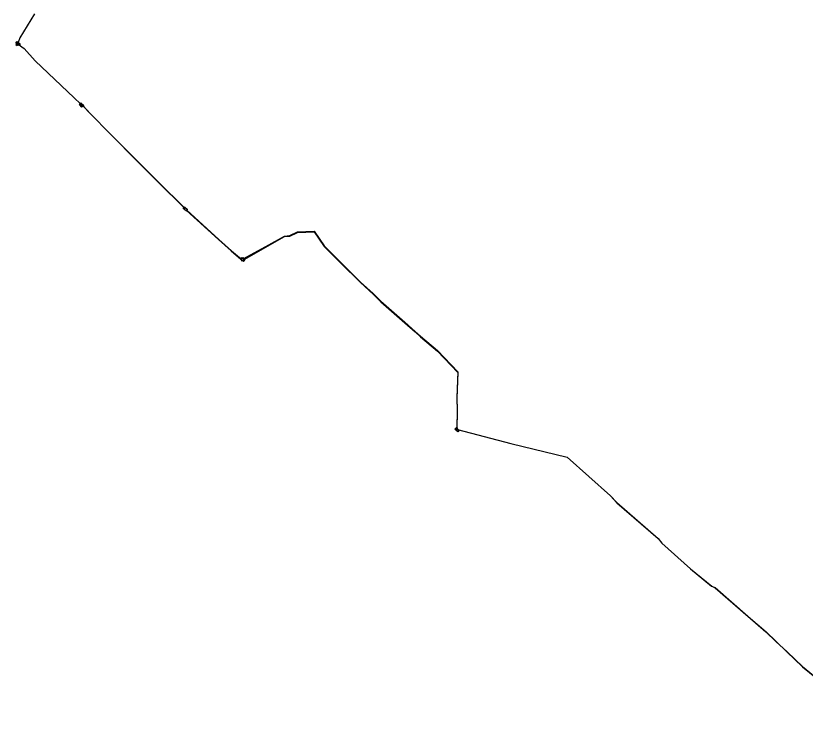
# Model space of a CAD drawing. Extents: x 6494530 to 6506885, y 5884901 to 5892312.
# Drawn here: x 6501728.5 to 6502046.1, y 5886339.8 to 5886627.2 of the extents above; entities that cross this region are included whole.
import ezdxf

# ---------------------------------------------------------------- set-up
doc = ezdxf.new("R2010")
doc.units = 0
for name, color, linetype in [('Studnia_istn_UM_UTP', 7, 'Continuous'), ('studnie do wyrysu', 7, 'Continuous'), ('trasa rurociągu do wyrysu', 7, 'Continuous'), ('W ISTN OTK96J', 7, 'Continuous')]:
    doc.layers.add(name, color=color, linetype=linetype)

msp = doc.modelspace()

# ---------------------------------------------------------------- linework, layer by layer
at = {"layer": 'Studnia_istn_UM_UTP'}
for points in [[(6501729.12, 5886615.26), (6501729.77, 5886616.26), (6501729.19, 5886616.63), (6501728.55, 5886615.64)], [(6501729.12, 5886615.26), (6501729.77, 5886616.26), (6501729.19, 5886616.63), (6501728.55, 5886615.64)], [(6501729.12, 5886615.26), (6501729.77, 5886616.26), (6501729.19, 5886616.63), (6501728.55, 5886615.64)], [(6501729.12, 5886615.26), (6501729.77, 5886616.26), (6501729.19, 5886616.63), (6501728.55, 5886615.64)], [(6501729.12, 5886615.26), (6501729.77, 5886616.26), (6501729.19, 5886616.63), (6501728.55, 5886615.64)], [(6501729.12, 5886615.26), (6501729.77, 5886616.26), (6501729.19, 5886616.63), (6501728.55, 5886615.64)], [(6501729.12, 5886615.26), (6501729.77, 5886616.26), (6501729.19, 5886616.63), (6501728.55, 5886615.64)], [(6501729.12, 5886615.26), (6501729.77, 5886616.26), (6501729.19, 5886616.63), (6501728.55, 5886615.64)], [(6501729.12, 5886615.26), (6501729.77, 5886616.26), (6501729.19, 5886616.63), (6501728.55, 5886615.64)], [(6501729.12, 5886615.26), (6501729.77, 5886616.26), (6501729.19, 5886616.63), (6501728.55, 5886615.64)], [(6501729.12, 5886615.26), (6501729.77, 5886616.26), (6501729.19, 5886616.63), (6501728.55, 5886615.64)], [(6501729.12, 5886615.26), (6501729.77, 5886616.26), (6501729.19, 5886616.63), (6501728.55, 5886615.64)], [(6501797.56, 5886549.17), (6501796.7, 5886549.99), (6501796.23, 5886549.49), (6501797.09, 5886548.67)], [(6501797.56, 5886549.17), (6501796.7, 5886549.99), (6501796.23, 5886549.49), (6501797.09, 5886548.67)], [(6501797.56, 5886549.17), (6501796.7, 5886549.99), (6501796.23, 5886549.49), (6501797.09, 5886548.67)], [(6501797.56, 5886549.17), (6501796.7, 5886549.99), (6501796.23, 5886549.49), (6501797.09, 5886548.67)], [(6501797.56, 5886549.17), (6501796.7, 5886549.99), (6501796.23, 5886549.49), (6501797.09, 5886548.67)], [(6501797.56, 5886549.17), (6501796.7, 5886549.99), (6501796.23, 5886549.49), (6501797.09, 5886548.67)]]:
    msp.add_lwpolyline(points, close=True, dxfattribs=at)
at = {"layer": 'studnie do wyrysu'}
for points in [[(6501729.12, 5886615.26), (6501729.77, 5886616.26), (6501729.19, 5886616.63), (6501728.55, 5886615.64)], [(6501729.12, 5886615.26), (6501729.77, 5886616.26), (6501729.19, 5886616.63), (6501728.55, 5886615.64)], [(6501729.12, 5886615.26), (6501729.77, 5886616.26), (6501729.19, 5886616.63), (6501728.55, 5886615.64)], [(6501729.12, 5886615.26), (6501729.77, 5886616.26), (6501729.19, 5886616.63), (6501728.55, 5886615.64)], [(6501729.12, 5886615.26), (6501729.77, 5886616.26), (6501729.19, 5886616.63), (6501728.55, 5886615.64)], [(6501729.12, 5886615.26), (6501729.77, 5886616.26), (6501729.19, 5886616.63), (6501728.55, 5886615.64)], [(6501729.12, 5886615.26), (6501729.77, 5886616.26), (6501729.19, 5886616.63), (6501728.55, 5886615.64)], [(6501729.12, 5886615.26), (6501729.77, 5886616.26), (6501729.19, 5886616.63), (6501728.55, 5886615.64)], [(6501729.12, 5886615.26), (6501729.77, 5886616.26), (6501729.19, 5886616.63), (6501728.55, 5886615.64)], [(6501729.12, 5886615.26), (6501729.77, 5886616.26), (6501729.19, 5886616.63), (6501728.55, 5886615.64)], [(6501729.12, 5886615.26), (6501729.77, 5886616.26), (6501729.19, 5886616.63), (6501728.55, 5886615.64)], [(6501729.12, 5886615.26), (6501729.77, 5886616.26), (6501729.19, 5886616.63), (6501728.55, 5886615.64)], [(6501729.12, 5886615.26), (6501729.77, 5886616.26), (6501729.19, 5886616.63), (6501728.55, 5886615.64)], [(6501729.12, 5886615.26), (6501729.77, 5886616.26), (6501729.19, 5886616.63), (6501728.55, 5886615.64)], [(6501729.12, 5886615.26), (6501729.77, 5886616.26), (6501729.19, 5886616.63), (6501728.55, 5886615.64)], [(6501729.12, 5886615.26), (6501729.77, 5886616.26), (6501729.19, 5886616.63), (6501728.55, 5886615.64)], [(6501729.12, 5886615.26), (6501729.77, 5886616.26), (6501729.19, 5886616.63), (6501728.55, 5886615.64)], [(6501729.12, 5886615.26), (6501729.77, 5886616.26), (6501729.19, 5886616.63), (6501728.55, 5886615.64)], [(6501755.48, 5886590.98), (6501754.61, 5886591.8), (6501754.14, 5886591.3), (6501755, 5886590.48)], [(6501755.48, 5886590.98), (6501754.62, 5886591.8), (6501754.14, 5886591.3), (6501755, 5886590.48)], [(6501755.48, 5886590.98), (6501754.62, 5886591.8), (6501754.14, 5886591.3), (6501755, 5886590.48)], [(6501755.48, 5886590.98), (6501754.62, 5886591.8), (6501754.14, 5886591.3), (6501755, 5886590.48)], [(6501755.48, 5886590.98), (6501754.62, 5886591.8), (6501754.14, 5886591.3), (6501755, 5886590.48)], [(6501755.48, 5886590.98), (6501754.61, 5886591.8), (6501754.14, 5886591.3), (6501755, 5886590.48)], [(6501797.56, 5886549.17), (6501796.7, 5886549.99), (6501796.23, 5886549.49), (6501797.09, 5886548.67)], [(6501797.56, 5886549.17), (6501796.7, 5886549.99), (6501796.23, 5886549.49), (6501797.09, 5886548.67)], [(6501797.56, 5886549.17), (6501796.7, 5886549.99), (6501796.23, 5886549.49), (6501797.09, 5886548.67)], [(6501797.56, 5886549.17), (6501796.7, 5886549.99), (6501796.23, 5886549.49), (6501797.09, 5886548.67)], [(6501797.56, 5886549.17), (6501796.7, 5886549.99), (6501796.23, 5886549.49), (6501797.09, 5886548.67)], [(6501797.56, 5886549.17), (6501796.7, 5886549.99), (6501796.23, 5886549.49), (6501797.09, 5886548.67)], [(6501820.13, 5886529.76), (6501819.1, 5886529.18), (6501819.44, 5886528.58), (6501820.47, 5886529.16)], [(6501820.13, 5886529.76), (6501819.1, 5886529.18), (6501819.44, 5886528.58), (6501820.47, 5886529.16)], [(6501820.13, 5886529.76), (6501819.1, 5886529.18), (6501819.44, 5886528.58), (6501820.47, 5886529.16)], [(6501820.13, 5886529.76), (6501819.1, 5886529.18), (6501819.44, 5886528.58), (6501820.47, 5886529.16)], [(6501820.13, 5886529.76), (6501819.1, 5886529.18), (6501819.44, 5886528.58), (6501820.47, 5886529.16)], [(6501820.13, 5886529.76), (6501819.1, 5886529.18), (6501819.44, 5886528.58), (6501820.47, 5886529.16)], [(6501905.69, 5886461.44), (6501905.65, 5886460.34), (6501906.25, 5886460.31), (6501906.29, 5886461.41)], [(6501905.69, 5886461.44), (6501905.65, 5886460.34), (6501906.25, 5886460.31), (6501906.29, 5886461.41)], [(6501905.69, 5886461.44), (6501905.65, 5886460.34), (6501906.25, 5886460.31), (6501906.29, 5886461.41)], [(6501905.69, 5886461.44), (6501905.65, 5886460.34), (6501906.25, 5886460.31), (6501906.29, 5886461.41)], [(6501905.69, 5886461.44), (6501905.65, 5886460.34), (6501906.25, 5886460.31), (6501906.29, 5886461.41)], [(6501905.69, 5886461.44), (6501905.65, 5886460.34), (6501906.25, 5886460.31), (6501906.29, 5886461.41)]]:
    msp.add_lwpolyline(points, close=True, dxfattribs=at)
at = {"layer": 'trasa rurociągu do wyrysu'}
for points in [[(6501736.04, 5886627.97), (6501730.22, 5886618.27), (6501729.47, 5886616.43)], [(6501736.04, 5886627.97), (6501730.22, 5886618.27), (6501729.47, 5886616.43)], [(6501736.04, 5886627.97), (6501730.22, 5886618.27), (6501729.47, 5886616.43)], [(6501736.04, 5886627.97), (6501730.22, 5886618.27), (6501729.47, 5886616.43)], [(6501736.04, 5886627.97), (6501730.22, 5886618.27), (6501729.47, 5886616.43)], [(6501736.04, 5886627.97), (6501730.22, 5886618.27), (6501729.47, 5886616.43)], [(6501729.47, 5886615.78), (6501731.94, 5886614.03), (6501736.37, 5886609.03), (6501752.05, 5886594.19), (6501754.61, 5886591.74)], [(6501729.47, 5886615.78), (6501731.94, 5886614.03), (6501736.37, 5886609.03), (6501752.05, 5886594.19), (6501754.61, 5886591.74)], [(6501729.47, 5886615.78), (6501731.94, 5886614.03), (6501736.37, 5886609.03), (6501752.05, 5886594.19), (6501754.61, 5886591.74)], [(6501729.47, 5886615.78), (6501731.94, 5886614.03), (6501736.37, 5886609.03), (6501752.05, 5886594.19), (6501754.61, 5886591.74)], [(6501729.47, 5886615.78), (6501731.94, 5886614.03), (6501736.37, 5886609.03), (6501752.05, 5886594.19), (6501754.61, 5886591.74)], [(6501729.47, 5886615.78), (6501731.94, 5886614.03), (6501736.37, 5886609.03), (6501752.05, 5886594.19), (6501754.61, 5886591.74)], [(6501755.46, 5886590.96), (6501758.57, 5886587.68), (6501766.48, 5886579.64), (6501777.84, 5886568.31), (6501785.69, 5886560.43), (6501796.47, 5886549.75)], [(6501755.46, 5886590.96), (6501758.57, 5886587.68), (6501766.48, 5886579.64), (6501777.84, 5886568.31), (6501785.69, 5886560.43), (6501796.47, 5886549.75)], [(6501755.46, 5886590.96), (6501758.57, 5886587.68), (6501766.48, 5886579.64), (6501777.84, 5886568.31), (6501785.69, 5886560.43), (6501796.47, 5886549.75)], [(6501755.46, 5886590.96), (6501758.57, 5886587.68), (6501766.48, 5886579.64), (6501777.84, 5886568.31), (6501785.69, 5886560.43), (6501796.47, 5886549.75)], [(6501755.46, 5886590.96), (6501758.57, 5886587.68), (6501766.48, 5886579.64), (6501777.84, 5886568.31), (6501785.69, 5886560.43), (6501796.47, 5886549.75)], [(6501755.46, 5886590.96), (6501758.57, 5886587.68), (6501766.48, 5886579.64), (6501777.84, 5886568.31), (6501785.69, 5886560.43), (6501796.47, 5886549.75)], [(6501797.29, 5886548.89), (6501810.13, 5886537.14), (6501815.13, 5886532.61), (6501819.15, 5886529.21)], [(6501797.29, 5886548.89), (6501810.13, 5886537.14), (6501815.13, 5886532.61), (6501819.16, 5886529.21)], [(6501797.29, 5886548.89), (6501810.13, 5886537.14), (6501815.13, 5886532.61), (6501819.16, 5886529.21)], [(6501797.29, 5886548.89), (6501810.13, 5886537.14), (6501815.13, 5886532.61), (6501819.16, 5886529.21)], [(6501797.29, 5886548.89), (6501810.13, 5886537.14), (6501815.13, 5886532.61), (6501819.16, 5886529.21)], [(6501797.29, 5886548.89), (6501810.13, 5886537.14), (6501815.13, 5886532.61), (6501819.15, 5886529.21)], [(6501820.47, 5886529.16), (6501829.2, 5886534.11), (6501836.69, 5886538.33), (6501838.77, 5886538.56), (6501841.93, 5886540.01), (6501848.55, 5886540.27), (6501852.66, 5886534.36), (6501859.29, 5886527.7), (6501867.24, 5886519.84), (6501872.3, 5886515.17), (6501875.42, 5886512.15), (6501885.01, 5886503.7), (6501889.16, 5886500), (6501891.4, 5886498), (6501898.2, 5886492.24), (6501906.43, 5886483.67), (6501905.95, 5886473.34), (6501906.13, 5886468.19), (6501905.97, 5886461.44)], [(6501820.47, 5886529.16), (6501829.2, 5886534.11), (6501836.69, 5886538.33), (6501838.77, 5886538.56), (6501841.93, 5886540.01), (6501848.55, 5886540.27), (6501852.66, 5886534.36), (6501859.29, 5886527.7), (6501867.24, 5886519.84), (6501872.3, 5886515.17), (6501875.42, 5886512.15), (6501885.01, 5886503.7), (6501889.16, 5886500), (6501891.4, 5886498), (6501898.2, 5886492.24), (6501906.43, 5886483.67), (6501905.95, 5886473.34), (6501906.13, 5886468.19), (6501905.97, 5886461.44)], [(6501820.47, 5886529.16), (6501829.2, 5886534.11), (6501836.69, 5886538.33), (6501838.77, 5886538.56), (6501841.93, 5886540.01), (6501848.55, 5886540.27), (6501852.66, 5886534.36), (6501859.29, 5886527.7), (6501867.24, 5886519.84), (6501872.3, 5886515.17), (6501875.42, 5886512.15), (6501885.01, 5886503.7), (6501889.16, 5886500), (6501891.4, 5886498), (6501898.2, 5886492.24), (6501906.43, 5886483.67), (6501905.95, 5886473.34), (6501906.13, 5886468.19), (6501905.97, 5886461.44)], [(6501820.47, 5886529.16), (6501829.2, 5886534.11), (6501836.69, 5886538.33), (6501838.77, 5886538.56), (6501841.93, 5886540.01), (6501848.55, 5886540.27), (6501852.66, 5886534.36), (6501859.29, 5886527.7), (6501867.24, 5886519.84), (6501872.3, 5886515.17), (6501875.42, 5886512.15), (6501885.01, 5886503.7), (6501889.16, 5886500), (6501891.4, 5886498), (6501898.2, 5886492.24), (6501906.43, 5886483.67), (6501905.95, 5886473.34), (6501906.13, 5886468.19), (6501905.97, 5886461.44)], [(6501820.47, 5886529.16), (6501829.2, 5886534.11), (6501836.69, 5886538.33), (6501838.77, 5886538.56), (6501841.93, 5886540.01), (6501848.55, 5886540.27), (6501852.66, 5886534.36), (6501859.29, 5886527.7), (6501867.24, 5886519.84), (6501872.3, 5886515.17), (6501875.42, 5886512.15), (6501885.01, 5886503.7), (6501889.16, 5886500), (6501891.4, 5886498), (6501898.2, 5886492.24), (6501906.43, 5886483.67), (6501905.95, 5886473.34), (6501906.13, 5886468.19), (6501905.97, 5886461.44)], [(6501820.47, 5886529.16), (6501829.2, 5886534.11), (6501836.69, 5886538.33), (6501838.77, 5886538.56), (6501841.93, 5886540.01), (6501848.55, 5886540.27), (6501852.66, 5886534.36), (6501859.29, 5886527.7), (6501867.24, 5886519.84), (6501872.3, 5886515.17), (6501875.42, 5886512.15), (6501885.01, 5886503.7), (6501889.16, 5886500), (6501891.4, 5886498), (6501898.2, 5886492.24), (6501906.43, 5886483.67), (6501905.95, 5886473.34), (6501906.13, 5886468.19), (6501905.97, 5886461.44)], [(6501906.28, 5886460.68), (6501927.76, 5886455.07), (6501950.39, 5886449.55), (6501967.78, 5886433.99), (6501970.36, 5886431.28), (6501986.99, 5886416.88), (6501988.47, 5886414.99), (6502000, 5886404.62), (6502008.53, 5886397.7), (6502009.95, 5886397.06), (6502023.13, 5886385.54), (6502030.39, 5886379.29), (6502034.4, 5886375.44), (6502038.9, 5886371.18), (6502045.02, 5886365.26), (6502058.43, 5886354.38), (6502063.75, 5886351.83), (6502069.36, 5886346.91), (6502077.25, 5886339.75)], [(6501906.28, 5886460.68), (6501927.76, 5886455.07), (6501950.39, 5886449.55), (6501967.78, 5886433.99), (6501970.36, 5886431.28), (6501986.99, 5886416.88), (6501988.47, 5886414.99), (6502000, 5886404.62), (6502008.53, 5886397.7), (6502009.95, 5886397.06), (6502023.13, 5886385.54), (6502030.39, 5886379.29), (6502034.4, 5886375.44), (6502038.9, 5886371.18), (6502045.02, 5886365.26), (6502058.43, 5886354.38), (6502063.75, 5886351.83), (6502069.36, 5886346.91), (6502077.25, 5886339.75)], [(6501906.28, 5886460.68), (6501927.76, 5886455.07), (6501950.39, 5886449.55), (6501967.78, 5886433.99), (6501970.36, 5886431.28), (6501986.99, 5886416.88), (6501988.47, 5886414.99), (6502000, 5886404.62), (6502008.53, 5886397.7), (6502009.95, 5886397.06), (6502023.13, 5886385.54), (6502030.39, 5886379.29), (6502034.4, 5886375.44), (6502038.9, 5886371.18), (6502045.02, 5886365.26), (6502058.43, 5886354.38), (6502063.75, 5886351.83), (6502069.36, 5886346.91), (6502077.25, 5886339.75)], [(6501906.28, 5886460.68), (6501927.76, 5886455.07), (6501950.39, 5886449.55), (6501967.78, 5886433.99), (6501970.36, 5886431.28), (6501986.99, 5886416.88), (6501988.47, 5886414.99), (6502000, 5886404.62), (6502008.53, 5886397.7), (6502009.95, 5886397.06), (6502023.13, 5886385.54), (6502030.39, 5886379.29), (6502034.4, 5886375.44), (6502038.9, 5886371.18), (6502045.02, 5886365.26), (6502058.43, 5886354.38), (6502063.75, 5886351.83), (6502069.36, 5886346.91), (6502077.25, 5886339.75)], [(6501906.28, 5886460.68), (6501927.76, 5886455.07), (6501950.39, 5886449.55), (6501967.78, 5886433.99), (6501970.36, 5886431.28), (6501986.99, 5886416.88), (6501988.47, 5886414.99), (6502000, 5886404.62), (6502008.53, 5886397.7), (6502009.95, 5886397.06), (6502023.13, 5886385.54), (6502030.39, 5886379.29), (6502034.4, 5886375.44), (6502038.9, 5886371.18), (6502045.02, 5886365.26), (6502058.43, 5886354.38), (6502063.75, 5886351.83), (6502069.36, 5886346.91), (6502077.25, 5886339.75)], [(6501906.28, 5886460.68), (6501927.76, 5886455.07), (6501950.39, 5886449.55), (6501967.78, 5886433.99), (6501970.36, 5886431.28), (6501986.99, 5886416.88), (6501988.47, 5886414.99), (6502000, 5886404.62), (6502008.53, 5886397.7), (6502009.95, 5886397.06), (6502023.13, 5886385.54), (6502030.39, 5886379.29), (6502034.4, 5886375.44), (6502038.9, 5886371.18), (6502045.02, 5886365.26), (6502058.43, 5886354.38), (6502063.75, 5886351.83), (6502069.36, 5886346.91), (6502077.25, 5886339.75)]]:
    msp.add_lwpolyline(points, dxfattribs=at)
at = {"layer": 'W ISTN OTK96J'}
for points in [[(6501736.04, 5886627.99), (6501730.22, 5886618.29), (6501729.47, 5886616.45)], [(6501729.47, 5886615.78), (6501731.94, 5886614.03), (6501736.37, 5886609.03), (6501752.05, 5886594.19), (6501754.61, 5886591.74)], [(6501755.48, 5886591.03), (6501758.63, 5886587.71), (6501766.54, 5886579.67), (6501777.9, 5886568.34), (6501785.75, 5886560.46), (6501796.54, 5886549.76)], [(6501797.38, 5886548.99), (6501810.27, 5886537.2), (6501815.27, 5886532.67), (6501819.29, 5886529.27)], [(6501820.04, 5886529.4), (6501829.2, 5886534.34), (6501836.69, 5886538.56), (6501838.77, 5886538.79), (6501841.93, 5886540.24), (6501848.55, 5886540.5), (6501852.66, 5886534.59), (6501859.29, 5886527.93), (6501867.24, 5886520.07), (6501872.3, 5886515.4), (6501875.42, 5886512.38), (6501885.01, 5886503.93), (6501889.16, 5886500.23), (6501891.4, 5886498.23), (6501898.2, 5886492.47), (6501906.43, 5886483.9), (6501905.95, 5886473.57), (6501906.13, 5886468.42), (6501906, 5886460.71)], [(6501906.25, 5886460.73), (6501927.73, 5886455.13), (6501950.36, 5886449.61), (6501967.75, 5886434.05), (6501970.33, 5886431.34), (6501986.96, 5886416.94), (6501988.44, 5886415.05), (6501999.97, 5886404.68), (6502008.5, 5886397.76), (6502009.92, 5886397.12), (6502023.1, 5886385.6), (6502030.36, 5886379.35), (6502034.37, 5886375.49), (6502038.87, 5886371.24), (6502044.99, 5886365.32), (6502058.4, 5886354.44), (6502063.72, 5886351.89), (6502069.33, 5886346.96), (6502077.22, 5886339.81)]]:
    msp.add_lwpolyline(points, dxfattribs=at)
for points in [[(6501729.11, 5886616.85), (6501730.32, 5886615.88), (6501729.81, 5886615.26), (6501728.6, 5886616.23)], [(6501754.74, 5886592.13), (6501755.95, 5886591.15), (6501755.45, 5886590.53), (6501754.24, 5886591.51)], [(6501796.41, 5886550.26), (6501797.62, 5886549.28), (6501797.12, 5886548.66), (6501795.91, 5886549.64)], [(6501819.43, 5886529.89), (6501820.64, 5886528.91), (6501820.14, 5886528.29), (6501818.93, 5886529.27)], [(6501905.69, 5886461.44), (6501906.9, 5886460.46), (6501906.4, 5886459.84), (6501905.19, 5886460.82)]]:
    msp.add_lwpolyline(points, close=True, dxfattribs=at)

doc.saveas('drawing.dxf')
